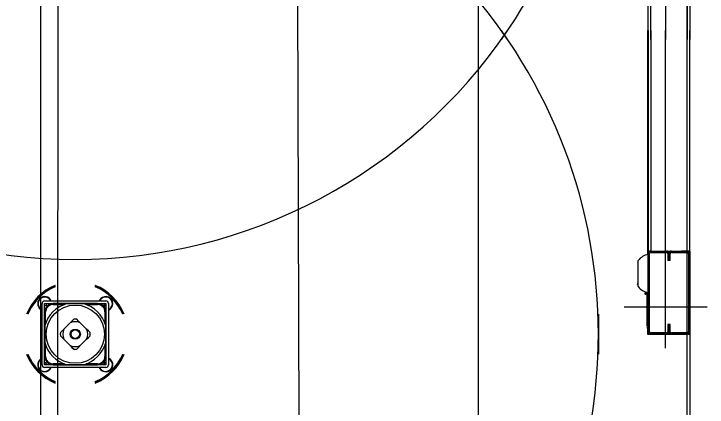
# Model space of a CAD drawing. Extents: x -264205 to -263659, y -1242401 to -1242060.
# Drawn here: x -263908.924 to -263908.131, y -1242206.808 to -1242206.358 of the extents above; entities that cross this region are included whole.
import ezdxf

# ---------------------------------------------------------------- set-up
doc = ezdxf.new("R2010")
doc.units = 0
for name, color, linetype in [('KFA_SO_10-1_PLACHTY', 7, 'Continuous'), ('KFA_SO_10-1_STRECHY', 7, 'Continuous'), ('KFA_SO_10-1_TRIBUNA_A_OBVOD', 7, 'Continuous'), ('OSI_STAVBY_KFA', 7, 'Continuous'), ('SITUACIA_DSP_2D', 7, 'Continuous')]:
    doc.layers.add(name, color=color, linetype=linetype)

msp = doc.modelspace()

# ---------------------------------------------------------------- linework, layer by layer
at = {"layer": 'KFA_SO_10-1_PLACHTY'}
msp.add_line((-263908.632, -1242196.778), (-263908.53, -1242226.78), dxfattribs=at)
at = {"layer": 'KFA_SO_10-1_STRECHY'}
msp.add_line((-263908.157, -1242227.179), (-263908.136, -1242101.59), dxfattribs=at)
at = {"layer": 'KFA_SO_10-1_TRIBUNA_A_OBVOD'}
msp.add_lwpolyline([(-263908.65657, -1242227.54507), (-263908.88747, -1242226.98747), (-263908.87127, -1242203.37776)], dxfattribs=at)
at = {"layer": 'OSI_STAVBY_KFA'}
msp.add_line((-263908.39279, -1242083.23724), (-263908.39279, -1242246.70724), dxfattribs=at)
at = {"layer": 'SITUACIA_DSP_2D'}
for p, q in [((-263908.89279, -1242226.99539), (-263908.89279, -1242203.33224)), ((-263908.17813, -1242206.02448), (-263908.17813, -1242206.38763)), ((-263908.19856, -1242206.13173), (-263908.19856, -1242206.38763)), ((-263908.19808, -1242206.38763), (-263908.19808, -1242206.13563)), ((-263908.19523, -1242206.38763), (-263908.19523, -1242206.13563)), ((-263908.15343, -1242206.13563), (-263908.15343, -1242206.38763)), ((-263908.15058, -1242206.13563), (-263908.15058, -1242206.38763)), ((-263908.19856, -1242206.63353), (-263908.19856, -1242206.37763)), ((-263908.19808, -1242206.37763), (-263908.19808, -1242206.62963)), ((-263908.19523, -1242206.37763), (-263908.19523, -1242206.62963)), ((-263908.17813, -1242206.74078), (-263908.17813, -1242206.37763)), ((-263908.15343, -1242206.62963), (-263908.15343, -1242206.37763)), ((-263908.15058, -1242206.62963), (-263908.15058, -1242206.37763)), ((-263908.19808, -1242206.62963), (-263908.19523, -1242206.62963)), ((-263908.19523, -1242206.63106), (-263908.19523, -1242206.62963)), ((-263908.19523, -1242206.62963), (-263908.16578, -1242206.62963)), ((-263908.19523, -1242206.62963), (-263908.17718, -1242206.62963)), ((-263908.17718, -1242206.62963), (-263908.17718, -1242206.63106)), ((-263908.17148, -1242206.63106), (-263908.17148, -1242206.62963)), ((-263908.17148, -1242206.62963), (-263908.15343, -1242206.62963)), ((-263908.15343, -1242206.62963), (-263908.16008, -1242206.62963)), ((-263908.15058, -1242206.62963), (-263908.15343, -1242206.62963)), ((-263908.15343, -1242206.62963), (-263908.15343, -1242206.63106)), ((-263908.15058, -1242206.62963), (-263908.15058, -1242206.63248)), ((-263908.19808, -1242206.63248), (-263908.19666, -1242206.63248)), ((-263908.19808, -1242206.72178), (-263908.19808, -1242206.63248)), ((-263908.19666, -1242206.72178), (-263908.19666, -1242206.63248)), ((-263908.19523, -1242206.63106), (-263908.17718, -1242206.63106)), ((-263908.17576, -1242206.63248), (-263908.17433, -1242206.63248)), ((-263908.17576, -1242206.63248), (-263908.17576, -1242206.64056)), ((-263908.17433, -1242206.63248), (-263908.17291, -1242206.63248)), ((-263908.17433, -1242206.64056), (-263908.17433, -1242206.63248)), ((-263908.17433, -1242206.63248), (-263908.17433, -1242206.64056)), ((-263908.17291, -1242206.64056), (-263908.17291, -1242206.63248)), ((-263908.17148, -1242206.63106), (-263908.15343, -1242206.63106)), ((-263908.15201, -1242206.63248), (-263908.15058, -1242206.63248)), ((-263908.15201, -1242206.63248), (-263908.15201, -1242206.72178)), ((-263908.15058, -1242206.63248), (-263908.15058, -1242206.72178)), ((-263908.2098, -1242206.64249), (-263908.20967, -1242206.64185)), ((-263908.2098, -1242206.64249), (-263908.2098, -1242206.64347)), ((-263908.2098, -1242206.64347), (-263908.2098, -1242206.66807)), ((-263908.20967, -1242206.64185), (-263908.20948, -1242206.64152)), ((-263908.20948, -1242206.6702), (-263908.20948, -1242206.64037)), ((-263908.17291, -1242206.64056), (-263908.17576, -1242206.64056)), ((-263908.21092, -1242206.66716), (-263908.21014, -1242206.66744)), ((-263908.21014, -1242206.66744), (-263908.2098, -1242206.66754)), ((-263908.20967, -1242206.66871), (-263908.2098, -1242206.66807)), ((-263908.20948, -1242206.66904), (-263908.20967, -1242206.66871)), ((-263908.20141, -1242206.67618), (-263908.20141, -1242206.67774)), ((-263908.20141, -1242206.67844), (-263908.20141, -1242206.67774)), ((-263908.201, -1242206.67775), (-263908.20141, -1242206.67774)), ((-263908.20055, -1242206.67775), (-263908.201, -1242206.67775)), ((-263908.20055, -1242206.67846), (-263908.20055, -1242206.67775)), ((-263908.1996, -1242206.67678), (-263908.1996, -1242206.67974)), ((-263908.19951, -1242206.6768), (-263908.19951, -1242206.71561)), ((-263908.82542, -1242206.6853), (-263908.82612, -1242206.68663)), ((-263908.82436, -1242206.68399), (-263908.82542, -1242206.6853)), ((-263908.20141, -1242206.67844), (-263908.20141, -1242206.67966)), ((-263908.20141, -1242206.67844), (-263908.201, -1242206.67845)), ((-263908.201, -1242206.67845), (-263908.20055, -1242206.67846)), ((-263908.89158, -1242206.75978), (-263908.89158, -1242206.68948)), ((-263908.88873, -1242206.68663), (-263908.81843, -1242206.68663)), ((-263908.88873, -1242206.68948), (-263908.81843, -1242206.68948)), ((-263908.88873, -1242206.75978), (-263908.88873, -1242206.68948)), ((-263908.88873, -1242206.69231), (-263908.8864, -1242206.69145)), ((-263908.8864, -1242206.69145), (-263908.88607, -1242206.68948)), ((-263908.88092, -1242206.68948), (-263908.88092, -1242206.68991)), ((-263908.88044, -1242206.68983), (-263908.88044, -1242206.68948)), ((-263908.86312, -1242206.68972), (-263908.87899, -1242206.68972)), ((-263908.87899, -1242206.69067), (-263908.87899, -1242206.68972)), ((-263908.87899, -1242206.69067), (-263908.86596, -1242206.69067)), ((-263908.86044, -1242206.68972), (-263908.86295, -1242206.68972)), ((-263908.85514, -1242206.68972), (-263908.86044, -1242206.68972)), ((-263908.84992, -1242206.68972), (-263908.85514, -1242206.68972)), ((-263908.84421, -1242206.68972), (-263908.84992, -1242206.68972)), ((-263908.82817, -1242206.68972), (-263908.84405, -1242206.68972)), ((-263908.8412, -1242206.69067), (-263908.82817, -1242206.69067)), ((-263908.82817, -1242206.69067), (-263908.82817, -1242206.68972)), ((-263908.82672, -1242206.68948), (-263908.82672, -1242206.68983)), ((-263908.82625, -1242206.68991), (-263908.82625, -1242206.68948)), ((-263908.82122, -1242206.68948), (-263908.82139, -1242206.68981)), ((-263908.82139, -1242206.68981), (-263908.81992, -1242206.69213)), ((-263908.81992, -1242206.69213), (-263908.81843, -1242206.69207)), ((-263908.81843, -1242206.68948), (-263908.81843, -1242206.75978)), ((-263908.81558, -1242206.68948), (-263908.81558, -1242206.75978)), ((-263908.22563, -1242206.69328), (-263908.13063, -1242206.69328)), ((-263908.88843, -1242206.6973), (-263908.88873, -1242206.69729)), ((-263908.88873, -1242206.69777), (-263908.88838, -1242206.69777)), ((-263908.88754, -1242206.69922), (-263908.88849, -1242206.69922)), ((-263908.88849, -1242206.69922), (-263908.88849, -1242206.71509)), ((-263908.8883, -1242206.69729), (-263908.88843, -1242206.6973)), ((-263908.88754, -1242206.71225), (-263908.88754, -1242206.69922)), ((-263908.81962, -1242206.69922), (-263908.81962, -1242206.71225)), ((-263908.81962, -1242206.69922), (-263908.81867, -1242206.69922)), ((-263908.81843, -1242206.69729), (-263908.81887, -1242206.69729)), ((-263908.81878, -1242206.69777), (-263908.81843, -1242206.69777)), ((-263908.81867, -1242206.71509), (-263908.81867, -1242206.69922)), ((-263908.81459, -1242206.69612), (-263908.81558, -1242206.69665)), ((-263908.25508, -1242206.70169), (-263908.25508, -1242206.74757)), ((-263908.85731, -1242206.70955), (-263908.85937, -1242206.71161)), ((-263908.85539, -1242206.70762), (-263908.85731, -1242206.70955)), ((-263908.84983, -1242206.70957), (-263908.85178, -1242206.70762)), ((-263908.84779, -1242206.71161), (-263908.84983, -1242206.70957)), ((-263908.88849, -1242206.71526), (-263908.88849, -1242206.71777)), ((-263908.85937, -1242206.71161), (-263908.8666, -1242206.71884)), ((-263908.84056, -1242206.71884), (-263908.84779, -1242206.71161)), ((-263908.81867, -1242206.71777), (-263908.81867, -1242206.71526)), ((-263908.19808, -1242206.71561), (-263908.19951, -1242206.71561)), ((-263908.19808, -1242206.71751), (-263908.19951, -1242206.71751)), ((-263908.19856, -1242206.7251), (-263908.19856, -1242206.71751)), ((-263908.17433, -1242206.71371), (-263908.17576, -1242206.71371)), ((-263908.17576, -1242206.71371), (-263908.17576, -1242206.72178)), ((-263908.17291, -1242206.71371), (-263908.17433, -1242206.71371)), ((-263908.17433, -1242206.72178), (-263908.17433, -1242206.71371)), ((-263908.17433, -1242206.71371), (-263908.17433, -1242206.72178)), ((-263908.17291, -1242206.72178), (-263908.17291, -1242206.71371)), ((-263908.88849, -1242206.71777), (-263908.88849, -1242206.72296)), ((-263908.88849, -1242206.72296), (-263908.88849, -1242206.72829)), ((-263908.86864, -1242206.72087), (-263908.87059, -1242206.72282)), ((-263908.8666, -1242206.71884), (-263908.86864, -1242206.72087)), ((-263908.8385, -1242206.7209), (-263908.84056, -1242206.71884)), ((-263908.83658, -1242206.72282), (-263908.8385, -1242206.7209)), ((-263908.81867, -1242206.72307), (-263908.81867, -1242206.71777)), ((-263908.81867, -1242206.72829), (-263908.81867, -1242206.72307)), ((-263908.15058, -1242206.7251), (-263908.19856, -1242206.7251)), ((-263908.19666, -1242206.72178), (-263908.19808, -1242206.72178)), ((-263908.19523, -1242206.72463), (-263908.19523, -1242206.72321)), ((-263908.17718, -1242206.72321), (-263908.19523, -1242206.72321)), ((-263908.17718, -1242206.72463), (-263908.19523, -1242206.72463)), ((-263908.17718, -1242206.72321), (-263908.17718, -1242206.72463)), ((-263908.17433, -1242206.72178), (-263908.17576, -1242206.72178)), ((-263908.17291, -1242206.72178), (-263908.17433, -1242206.72178)), ((-263908.17148, -1242206.72463), (-263908.17148, -1242206.72321)), ((-263908.15343, -1242206.72321), (-263908.17148, -1242206.72321)), ((-263908.15343, -1242206.72463), (-263908.17148, -1242206.72463)), ((-263908.15343, -1242206.72321), (-263908.15343, -1242206.72463)), ((-263908.15058, -1242206.72178), (-263908.15201, -1242206.72178)), ((-263908.15058, -1242206.72178), (-263908.15058, -1242206.7251)), ((-263908.15058, -1242206.7251), (-263908.15058, -1242207.23926)), ((-263908.88849, -1242206.72829), (-263908.88849, -1242206.734)), ((-263908.87059, -1242206.72643), (-263908.86866, -1242206.72836)), ((-263908.86866, -1242206.72836), (-263908.8666, -1242206.73041)), ((-263908.8666, -1242206.73041), (-263908.85937, -1242206.73765)), ((-263908.84779, -1242206.73765), (-263908.84056, -1242206.73041)), ((-263908.84056, -1242206.73041), (-263908.83853, -1242206.72838)), ((-263908.83853, -1242206.72838), (-263908.83658, -1242206.72643)), ((-263908.81867, -1242206.734), (-263908.81867, -1242206.72829)), ((-263908.88849, -1242206.73416), (-263908.88849, -1242206.75004)), ((-263908.88754, -1242206.75004), (-263908.88754, -1242206.737)), ((-263908.85937, -1242206.73765), (-263908.85734, -1242206.73968)), ((-263908.85734, -1242206.73968), (-263908.85539, -1242206.74163)), ((-263908.85178, -1242206.74163), (-263908.84985, -1242206.7397)), ((-263908.84985, -1242206.7397), (-263908.84779, -1242206.73765)), ((-263908.81962, -1242206.737), (-263908.81962, -1242206.75004)), ((-263908.81867, -1242206.75004), (-263908.81867, -1242206.73416)), ((-263908.89291, -1242206.75279), (-263908.89422, -1242206.75385)), ((-263908.89158, -1242206.75209), (-263908.89291, -1242206.75279)), ((-263908.88838, -1242206.75149), (-263908.88873, -1242206.75149)), ((-263908.88873, -1242206.75196), (-263908.8883, -1242206.75196)), ((-263908.88711, -1242206.7572), (-263908.88873, -1242206.75718)), ((-263908.88849, -1242206.75004), (-263908.88754, -1242206.75004)), ((-263908.88577, -1242206.7596), (-263908.88711, -1242206.7572)), ((-263908.81978, -1242206.75706), (-263908.82138, -1242206.75929)), ((-263908.81843, -1242206.75719), (-263908.81978, -1242206.75706)), ((-263908.81867, -1242206.75004), (-263908.81962, -1242206.75004)), ((-263908.81887, -1242206.75196), (-263908.81843, -1242206.75196)), ((-263908.81843, -1242206.75149), (-263908.81878, -1242206.75149)), ((-263908.81843, -1242206.75978), (-263908.88873, -1242206.75978)), ((-263908.81843, -1242206.76263), (-263908.88873, -1242206.76263)), ((-263908.88588, -1242206.75978), (-263908.88577, -1242206.7596)), ((-263908.88092, -1242206.75934), (-263908.88091, -1242206.7594)), ((-263908.88091, -1242206.7594), (-263908.88092, -1242206.75978)), ((-263908.88044, -1242206.75978), (-263908.88044, -1242206.75943)), ((-263908.86596, -1242206.75859), (-263908.87899, -1242206.75859)), ((-263908.87899, -1242206.75954), (-263908.87899, -1242206.75859)), ((-263908.87899, -1242206.75954), (-263908.86312, -1242206.75954)), ((-263908.86295, -1242206.75954), (-263908.86044, -1242206.75954)), ((-263908.86044, -1242206.75954), (-263908.85525, -1242206.75954)), ((-263908.85525, -1242206.75954), (-263908.84992, -1242206.75954)), ((-263908.84992, -1242206.75954), (-263908.84421, -1242206.75954)), ((-263908.84405, -1242206.75954), (-263908.82817, -1242206.75954)), ((-263908.82817, -1242206.75859), (-263908.8412, -1242206.75859)), ((-263908.82817, -1242206.75954), (-263908.82817, -1242206.75859)), ((-263908.82672, -1242206.75943), (-263908.82672, -1242206.75978)), ((-263908.82625, -1242206.75978), (-263908.82625, -1242206.75934)), ((-263908.82138, -1242206.75929), (-263908.82116, -1242206.75978))]:
    msp.add_line(p, q, dxfattribs=at)
for radius in [0.0333, 0.0058, 0.00485]:
    msp.add_circle((-263908.85358, -1242206.72463), radius, dxfattribs=at)
for centre, radius, start, end in [((-263908.85358, -1242206.04063), 0.5985, 324.56502, 215.43498), ((-263908.85358, -1242206.72463), 0.5985, 34.26896, 145.73104), ((-263908.85358, -1242206.72463), 0.5985, 144.56502, 35.43498), ((-263908.85358, -1242206.04063), 0.5985, 214.26896, 325.73104), ((-263908.19523, -1242206.63248), 0.00285, 90, 180), ((-263908.17718, -1242206.63248), 0.00285, 0, 90), ((-263908.17148, -1242206.63248), 0.00285, 90, 180), ((-263908.15343, -1242206.63248), 0.00285, 0, 90), ((-263908.19454, -1242206.6521), 0.019, 100.75587, 141.87121), ((-263908.19523, -1242206.63248), 0.00142, 90, 180), ((-263908.17718, -1242206.63248), 0.00143, 0, 90), ((-263908.17148, -1242206.63248), 0.00143, 90, 180), ((-263908.15343, -1242206.63248), 0.00143, 0, 90), ((-263908.85358, -1242206.72463), 0.06033, 112.3532, 157.64681), ((-263908.85358, -1242206.72463), 0.05938, 112.73068, 135.00001), ((-263908.85358, -1242206.72463), 0.06033, 22.35319, 67.6468), ((-263908.85358, -1242206.72463), 0.05938, 22.73067, 67.26932), ((-263908.85358, -1242206.72463), 0.0589, 112.9244, 135.00001), ((-263908.85358, -1242206.72463), 0.0589, 22.92441, 67.0756), ((-263908.19454, -1242206.65846), 0.019, 218.12879, 259.24413), ((-263908.85358, -1242206.72463), 0.05938, 135.00001, 157.26933), ((-263908.85358, -1242206.72463), 0.0589, 135.00001, 157.07559), ((-263908.88851, -1242206.6897), 0.00807, 135.00001, 247.66306), ((-263908.88851, -1242206.6897), 0.0076, 23.81631, 246.18367), ((-263908.88851, -1242206.6897), 0.00807, 22.33694, 135.00001), ((-263908.81865, -1242206.6897), 0.0076, 302.31925, 156.18369), ((-263908.81865, -1242206.6897), 0.00807, 292.33694, 135.00001), ((-263908.1996, -1242206.67965), 0.000095, 270, 0), ((-263908.88873, -1242206.68948), 0.00285, 90, 180), ((-263908.87899, -1242206.69922), 0.0095, 90, 180), ((-263908.85358, -1242206.72463), 0.03615, 105.02021, 164.97977), ((-263908.87899, -1242206.69922), 0.00855, 90, 180), ((-263908.85358, -1242206.72463), 0.03615, 15.02023, 74.97979), ((-263908.82817, -1242206.69922), 0.0095, 0, 90), ((-263908.82817, -1242206.69922), 0.00855, 0, 90), ((-263908.81843, -1242206.68948), 0.00285, 0, 90), ((-263908.85358, -1242206.72463), 0.0171, 83.94245, 96.05755), ((-263908.85358, -1242206.72463), 0.01425, 66.03947, 113.96053), ((-263908.85358, -1242206.72463), 0.0171, 173.94245, 186.05755), ((-263908.85358, -1242206.72463), 0.01425, 156.03949, 203.96051), ((-263908.85358, -1242206.72463), 0.01425, 336.03949, 23.96051), ((-263908.85358, -1242206.72463), 0.0171, 353.94245, 6.05755), ((-263908.19523, -1242206.72178), 0.00285, 180, 270), ((-263908.19523, -1242206.72178), 0.00142, 180, 270), ((-263908.17718, -1242206.72178), 0.00285, 270, 0), ((-263908.17718, -1242206.72178), 0.00143, 270, 0), ((-263908.17148, -1242206.72178), 0.00285, 180, 270), ((-263908.17148, -1242206.72178), 0.00143, 180, 270), ((-263908.15343, -1242206.72178), 0.00143, 270, 0), ((-263908.15343, -1242206.72178), 0.00285, 270, 0), ((-263908.85358, -1242206.72463), 0.03615, 195.02023, 254.97979), ((-263908.85358, -1242206.72463), 0.01425, 246.03947, 293.96053), ((-263908.85358, -1242206.72463), 0.03615, 285.02021, 344.97977), ((-263908.85358, -1242206.72463), 0.06033, 202.35319, 247.6468), ((-263908.85358, -1242206.72463), 0.05938, 202.73067, 247.26932), ((-263908.85358, -1242206.72463), 0.0589, 202.92441, 247.0756), ((-263908.85358, -1242206.72463), 0.0171, 263.94245, 276.05755), ((-263908.85358, -1242206.72463), 0.06033, 292.3532, 337.64681), ((-263908.85358, -1242206.72463), 0.0589, 292.9244, 337.07559), ((-263908.85358, -1242206.72463), 0.05938, 292.73068, 337.26933), ((-263908.88851, -1242206.75956), 0.00807, 135.00001, 337.66306), ((-263908.88851, -1242206.75956), 0.0076, 113.81633, 299.14976), ((-263908.87899, -1242206.75004), 0.0095, 180, 270), ((-263908.87899, -1242206.75004), 0.00855, 180, 270), ((-263908.82817, -1242206.75004), 0.00855, 270, 0), ((-263908.82817, -1242206.75004), 0.0095, 270, 0), ((-263908.81865, -1242206.75956), 0.00807, 202.33694, 67.66306), ((-263908.81865, -1242206.75956), 0.0076, 234.35446, 66.18367), ((-263908.88873, -1242206.75978), 0.00285, 180, 270), ((-263908.88851, -1242206.75956), 0.0076, 299.14976, 336.18369), ((-263908.81865, -1242206.75956), 0.0076, 203.81631, 234.35446), ((-263908.81843, -1242206.75978), 0.00285, 270, 0)]:
    msp.add_arc(centre, radius, start, end, dxfattribs=at)

doc.saveas('drawing.dxf')
